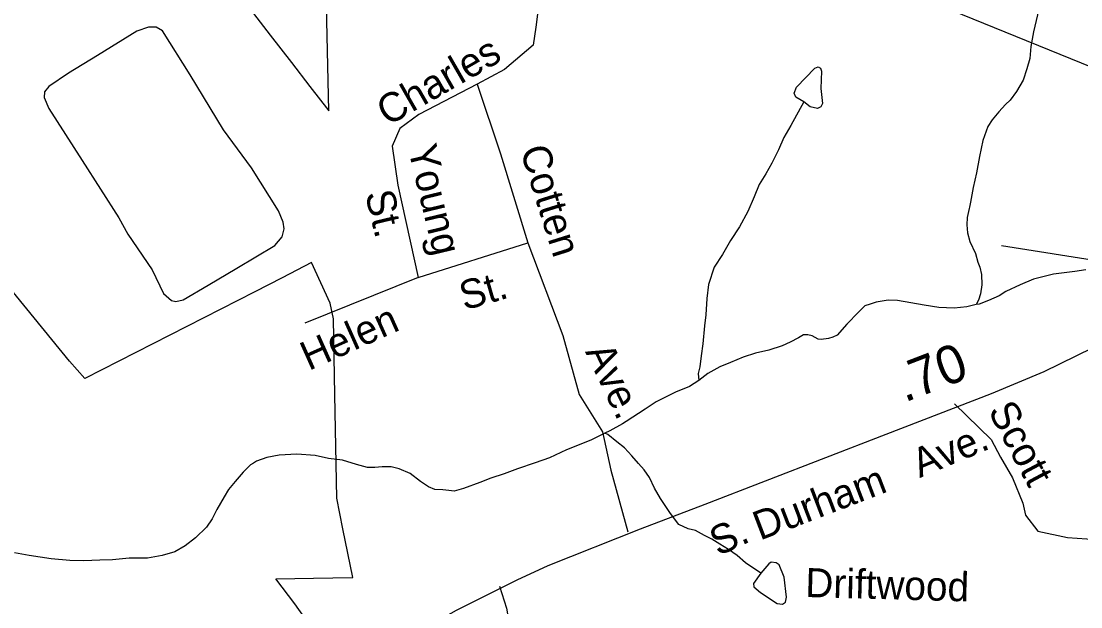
# Model space of a CAD drawing. Extents: x 2056842 to 2160602, y 826753 to 1016856.
# Drawn here: x 2087342 to 2090814, y 862144 to 864061 of the extents above; entities that cross this region are included whole.
import ezdxf

# ---------------------------------------------------------------- set-up
doc = ezdxf.new("R2010")
doc.units = 0
for name, color, linetype in [('Exist Boundary Political City Limit New', 7, 'Continuous'), ('Exist Hydrographic Creek Single Shore', 7, 'Continuous'), ('Exist Hydrographic Misc Water Feature', 7, 'Continuous'), ('Exist Road Non-System Type 51', 7, 'Continuous'), ('Exist Road Non-System Type 51 Label', 7, 'Continuous'), ('Exist Road Primary NC Attributed', 7, 'Continuous'), ('Exist Road Primary US Attributed', 7, 'Continuous'), ('Exist Road Primary US Label', 7, 'Continuous'), ('Exist Road Primary US Mileage Hundredths English Label', 7, 'Continuous'), ('Map Preparation Boundary City Limit Buffer Line', 7, 'Continuous')]:
    doc.layers.add(name, color=color, linetype=linetype)

msp = doc.modelspace()

# ---------------------------------------------------------------- linework, layer by layer
at = {"layer": 'Exist Boundary Political City Limit New'}
for points in [[(2088092.1, 864100), (2088158.1, 864014.8), (2088227.1, 863925.5), (2088287.5, 863847.6), (2088349.8, 863767.2), (2088328, 864750.7)], [(2088449.8, 861854.8), (2088239, 862154.2), (2088175.8, 862235.2), (2088238.4, 862236.4), (2088300.1, 862237.6), (2088363.4, 862238.8), (2088429, 862240), (2088396.1, 862399.1), (2088376.5, 862500), (2088369.6, 862838.4), (2088364.8, 863086.6), (2088354.6, 863138.4), (2088293, 863271.1), (2088196.6, 863221.2), (2088107.9, 863175.2), (2087550, 862891.6), (2087500, 862948.4), (2087117.8, 863415.2)]]:
    msp.add_lwpolyline(points, dxfattribs=at)
at = {"layer": 'Exist Hydrographic Creek Single Shore'}
for points in [[(2090830.4, 863247.2), (2090794.3, 863241.4), (2090724.4, 863232.9), (2090658.3, 863216.6), (2090614.5, 863198.4), (2090568.3, 863176.6), (2090546.6, 863162.4), (2090510.7, 863146.4), (2090480.6, 863134.3), (2090470.7, 863134.1)], [(2090470.7, 863134.1), (2090440.6, 863126.1), (2090398.7, 863122), (2090348.9, 863123.9), (2090300.7, 863131.6), (2090256.6, 863139.5), (2090213, 863147.3), (2090182.8, 863147.4), (2090142.6, 863140.9), (2090123, 863135), (2090106.5, 863128.9), (2090085, 863109.1), (2090046.9, 863069), (2090014.9, 863032.8), (2090001.2, 863026.8), (2089987, 863022.5), (2089963.4, 863018.8), (2089953, 863020.3), (2089933.1, 863030.7), (2089919.1, 863034.4), (2089905.2, 863034.5), (2089889, 863024.3), (2089861.3, 863010.3), (2089835.3, 862998), (2089791.4, 862983.9), (2089747.3, 862974), (2089707.3, 862961.8), (2089665.7, 862943.8), (2089631.4, 862929.5), (2089591.7, 862907.6), (2089561.7, 862885.3)], [(2089561.7, 862885.3), (2089532, 862865.4), (2089485.4, 862847), (2089421.9, 862814.8), (2089386.2, 862791), (2089324.3, 862750.9), (2089311.8, 862742.6), (2089270.3, 862720.4), (2089254.1, 862712.5)], [(2089254.1, 862712.5), (2089210.5, 862690.2), (2089170.3, 862674), (2089128.2, 862658), (2089072.5, 862632), (2089026.3, 862615.9), (2088968.5, 862595.4), (2088924.6, 862579.4), (2088880.7, 862565.3), (2088844.9, 862551.3), (2088790.9, 862531.1), (2088760.6, 862523.1), (2088742.7, 862524.9), (2088723.1, 862526.8), (2088697, 862528.6), (2088676.5, 862536.6), (2088650.7, 862554.8), (2088616.8, 862580.6), (2088580.8, 862596.2), (2088554.5, 862602.1), (2088524.4, 862602.2), (2088500.6, 862600.2), (2088476.4, 862599.8), (2088440.7, 862610.1), (2088394.6, 862623.6), (2088348.8, 862629.7), (2088304.6, 862639.7), (2088244.5, 862643.6), (2088186.6, 862640.9), (2088146.7, 862633.2), (2088112.6, 862620.9), (2088102.8, 862614.6), (2088092.9, 862608.9), (2088068.7, 862584.5), (2088043.1, 862554.8), (2088020.8, 862528.5), (2088007, 862504.6), (2087983, 862462.4), (2087967.4, 862432.2), (2087949.2, 862404.7), (2087913.3, 862370.3), (2087879.7, 862344.2), (2087845.6, 862324.2), (2087803.8, 862311.9), (2087755.6, 862303.7), (2087695.8, 862303.5), (2087641.6, 862297.4), (2087599.8, 862297.3), (2087547.7, 862295.1), (2087501.8, 862295.2), (2087439.8, 862300.9), (2087367.9, 862312.6), (2087319.9, 862320.3)]]:
    msp.add_lwpolyline(points, dxfattribs=at)
at = {"layer": 'Exist Hydrographic Misc Water Feature'}
for points in [[(2090729.6, 864328.1), (2090658.1, 864026.5), (2090650.1, 863978.5), (2090646.5, 863938.6), (2090636.6, 863904.7), (2090624.5, 863868.4), (2090602.6, 863830.4), (2090582.5, 863802.6), (2090566.7, 863788.4), (2090544.7, 863764.5), (2090523, 863738.2), (2090508.7, 863716.4), (2090492.9, 863670.1), (2090481.4, 863618.3), (2090471.5, 863564.2), (2090461.3, 863516.3), (2090451.7, 863468.2), (2090449.4, 863452.3), (2090448, 863448.1), (2090441.6, 863418.1), (2090440.2, 863394), (2090442.2, 863367.8), (2090449.8, 863339.8), (2090468.3, 863300.1), (2090476.5, 863272.1), (2090482.2, 863256.3), (2090488.4, 863232.2), (2090488.8, 863198), (2090484.5, 863168.2), (2090478.7, 863148), (2090470.7, 863134.1)], [(2087592, 863948.2), (2087496.7, 863891), (2087432.6, 863847.6), (2087418.7, 863830.2), (2087417, 863811.2), (2087432.6, 863774.7), (2087541.8, 863604.8), (2087661.4, 863417.4), (2087690.9, 863363.7), (2087770.6, 863247.5), (2087808.7, 863169.4), (2087834.7, 863146.9), (2087848.6, 863143.4), (2087872.9, 863148.6), (2087954.3, 863197.2), (2088047.9, 863252.7), (2088172.8, 863327.2), (2088197, 863355), (2088204, 863381), (2088200.5, 863403.6), (2088184.9, 863440), (2088096.5, 863580.5), (2088004.6, 863705.4), (2087895.4, 863885.8), (2087805.3, 864029.7), (2087784.5, 864041.9), (2087758.5, 864041.9), (2087720.3, 864028), (2087592, 863948.2)], [(2089906.2, 863796.8), (2089879.8, 863812.7), (2089874.6, 863825.8), (2089882.5, 863845.6), (2089941.7, 863907.6), (2089953.6, 863911.5), (2089960.2, 863907.6), (2089964.1, 863897), (2089961.5, 863840.3), (2089966.8, 863791.6), (2089961.5, 863781), (2089951, 863775.7), (2089927.3, 863781), (2089906.2, 863796.8)], [(2089906.2, 863796.8), (2089864, 863719.1), (2089841, 863680.1), (2089823.4, 863640.1), (2089801, 863596), (2089781.3, 863561.7), (2089759.6, 863526), (2089743.6, 863485.8), (2089722.1, 863438), (2089695.8, 863387.6), (2089665.9, 863343.4), (2089640.1, 863297.5), (2089612.2, 863255.4), (2089594.3, 863199.2), (2089588.8, 863153.4), (2089584.9, 863099.3), (2089581, 863063.3), (2089575.3, 863005.4), (2089569.5, 862965.3), (2089565.6, 862929.3), (2089559.5, 862907.6), (2089561.7, 862885.3)], [(2089765.2, 862254.7), (2089715.3, 862287.9), (2089687.2, 862312), (2089659.3, 862331.7), (2089631.4, 862349.7), (2089605, 862365.4), (2089581.2, 862377.6), (2089551.1, 862393.5), (2089527.1, 862399.1), (2089496.9, 862413.1), (2089469, 862449), (2089436.8, 862498.9), (2089416.5, 862532.7), (2089400.6, 862566.9), (2089382.5, 862592.7), (2089364.5, 862612.9), (2089342.5, 862638.5), (2089318.3, 862664.6), (2089293.9, 862684.5), (2089264, 862708.5), (2089254.1, 862712.5)], [(2089765.2, 862254.7), (2089741.5, 862220.5), (2089742.8, 862209.9), (2089763.9, 862191.4), (2089819.2, 862154.5), (2089836.3, 862153.2), (2089845.6, 862159.8), (2089849.5, 862175.6), (2089841.6, 862241.5), (2089825.8, 862281.1), (2089815.3, 862287.7), (2089799.5, 862290.3), (2089791.6, 862285), (2089765.2, 862254.7)]]:
    msp.add_lwpolyline(points, dxfattribs=at)
at = {"layer": 'Exist Road Non-System Type 51'}
for p, q in [((2088642.5, 863221.5), (2089001.8, 863335.8)), ((2091322.2, 863203.5), (2090553.7, 863326.2)), ((2088642.5, 863221.5), (2088271.7, 863072.9))]:
    msp.add_line(p, q, dxfattribs=at)
for points in [[(2089339.3, 864604.4), (2089150.3, 864317.6), (2089042.3, 864153.4), (2089027.7, 864041.2), (2089019.4, 863983), (2088924.9, 863902.9), (2088835.6, 863855.1)], [(2088835.6, 863855.1), (2088644.5, 863755.4), (2088582.2, 863709.6), (2088557.3, 863651.4), (2088576, 863524.7), (2088642.5, 863221.5)], [(2088835.6, 863855.1), (2088912.5, 863626.8), (2089001.8, 863335.8)], [(2089001.8, 863335.8), (2089116, 863032.4), (2089170, 862839.1), (2089246.9, 862716.5), (2089273.9, 862591.8), (2089329.6, 862389.7)], [(2090399.7, 862808.1), (2090519.6, 862692), (2090550.2, 862633.8), (2090590, 862566.5), (2090623.6, 862483.8), (2090632.8, 862444), (2090672.6, 862391.9), (2090770.5, 862370.5), (2090865.4, 862364.4), (2090920.5, 862336.8), (2091012.3, 862272.5), (2091085.7, 862226.6), (2091143.8, 862174.5), (2091177.5, 862098)], [(2088909.1, 862211.5), (2088931.7, 862139.3), (2088946.3, 862056.1), (2088898.5, 861973), (2088809, 861836.8)]]:
    msp.add_lwpolyline(points, dxfattribs=at)
at = {"layer": 'Exist Road Primary NC Attributed'}
msp.add_lwpolyline([(2089971.1, 864267.7), (2090178.7, 864181.5), (2090355.3, 864111.6), (2090954.8, 863867.6), (2091051.6, 863825.7), (2091199.3, 863764.1), (2091326.3, 863710.4), (2091634.7, 863602.4)], dxfattribs=at)
at = {"layer": 'Exist Road Primary US Attributed'}
msp.add_lwpolyline([(2088403.2, 861886.8), (2088556.2, 862014), (2088768, 862133), (2088966.7, 862232.6), (2089068, 862279), (2089371.2, 862399.3), (2089582.8, 862480.5), (2090175.9, 862708.8), (2090521.1, 862842), (2090693.5, 862914.1), (2090851.8, 862991.4), (2091027, 863093.2), (2091119.9, 863153.1), (2091231.2, 863233.6), (2091314, 863297.4), (2091387.9, 863359.5), (2091458.4, 863425.6), (2091497.1, 863468.8), (2091634.7, 863602.4)], dxfattribs=at)
at = {"layer": 'Map Preparation Boundary City Limit Buffer Line'}
for points in [[(2088092.1, 864100), (2088158.1, 864014.8), (2088227.1, 863925.5), (2088287.5, 863847.6), (2088349.8, 863767.2), (2088328, 864750.7)], [(2088449.8, 861854.8), (2088239, 862154.2), (2088175.8, 862235.2), (2088238.4, 862236.4), (2088300.1, 862237.6), (2088363.4, 862238.8), (2088429, 862240), (2088396.1, 862399.1), (2088376.5, 862500), (2088369.6, 862838.4), (2088364.8, 863086.6), (2088354.6, 863138.4), (2088293, 863271.1), (2088196.6, 863221.2), (2088107.9, 863175.2), (2087550, 862891.6), (2087500, 862948.4), (2087117.8, 863415.2)]]:
    msp.add_lwpolyline(points, dxfattribs=at)

# ---------------------------------------------------------------- texts
at = {"layer": 'Exist Road Non-System Type 51 Label'}
for s, rotation, p in [('Charles', 29.9139, (2088542.5, 863716.2)), ('Young', 283.4985, (2088608.6, 863645.4)), ('Cotten', 287.3809, (2088975.8, 863639.4)), ('St.', 283.4985, (2088468, 863496.7)), ('St.', 16.0322, (2088793.8, 863113.8)), ('Helen', 24.1268, (2088284.2, 862915.8)), ('Ave.', 295.4418, (2089188.7, 862979.3)), ('Scott', 298.1002, (2090508.1, 862785.7)), ('Driftwood', 358.4232, (2089910, 862176.3))]:
    msp.add_text(s, height=95, rotation=rotation, dxfattribs=at).set_placement(p)
at = {"layer": 'Exist Road Primary US Label'}
for s, rotation, p in [('Ave.', 22.6071, (2090285.8, 862565.4)), ('Durham', 20.9339, (2089762.4, 862360.6)), ('S.', 24.8335, (2089625.6, 862308.8))]:
    msp.add_text(s, height=95, rotation=rotation, dxfattribs=at).set_placement(p)
at = {"layer": 'Exist Road Primary US Mileage Hundredths English Label'}
msp.add_text('.70', height=125, rotation=20.9831, dxfattribs=at).set_placement((2090236.3, 862812.4))

doc.saveas('drawing.dxf')
